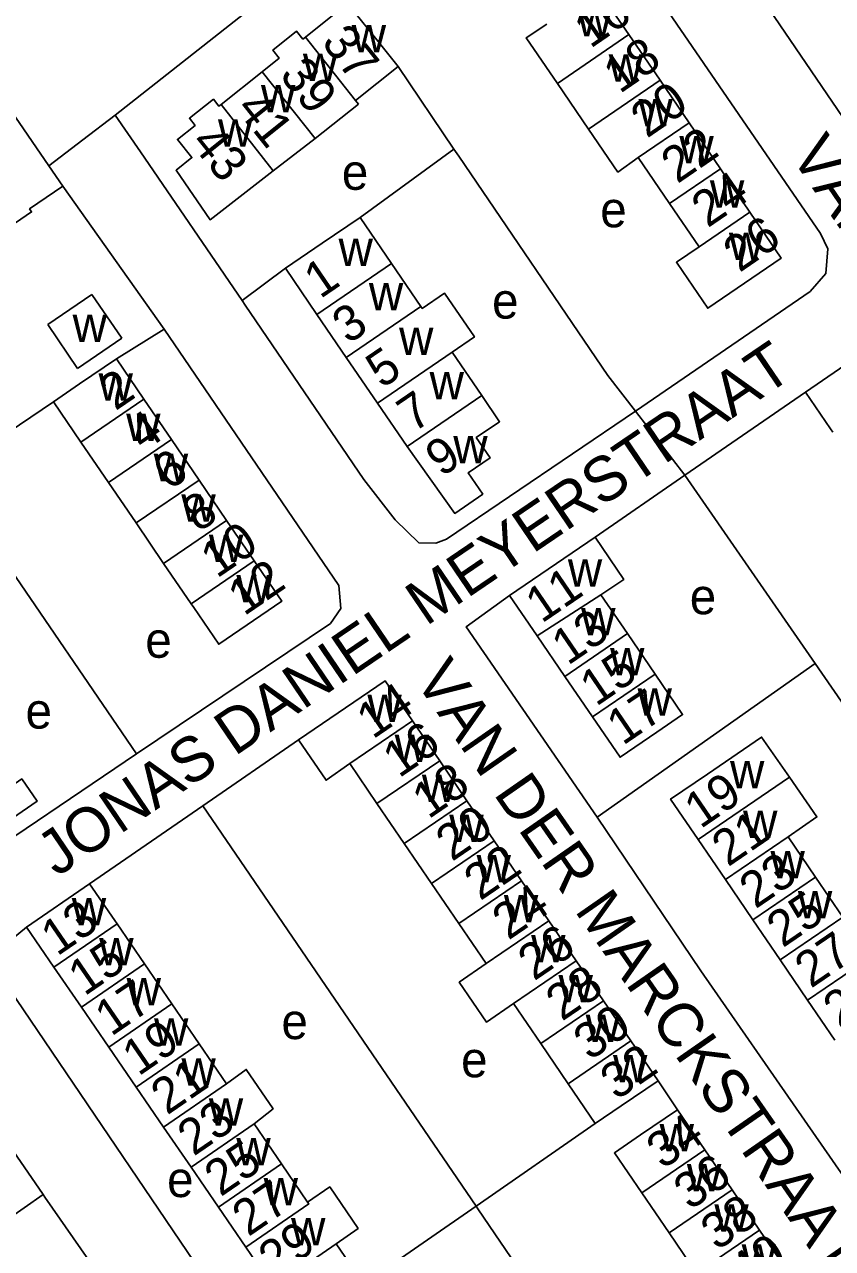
# Model space of a CAD drawing. Extents: x 157569 to 159501, y 382907 to 384670.
# Drawn here: x 158154.4 to 158245.2, y 383803.3 to 383940.8 of the extents above; entities that cross this region are included whole.
import ezdxf

# ---------------------------------------------------------------- set-up
doc = ezdxf.new("R2010")
doc.units = 0
for name, color, linetype in [('BLT_Basislijn', 7, 'Continuous'), ('BLT_Bebouwing', 7, 'Continuous'), ('BLT_Centroide', 7, 'Continuous'), ('BLT_Huisnummer', 7, 'Continuous'), ('BLT_Huisnummer_ tussenligend', 7, 'Continuous'), ('BLT_Onderverdeling_panden', 7, 'Continuous'), ('BLT_Straatnaam', 7, 'Continuous'), ('BLT_Vlakafsluiter', 7, 'Continuous')]:
    doc.layers.add(name, color=color, linetype=linetype)

msp = doc.modelspace()

# ---------------------------------------------------------------- linework, layer by layer
at = {"layer": 'BLT_Basislijn'}
for p, q in [((158164.62, 383930.65), (158186.88, 383948.21)), ((158196.41, 383936.11), (158202.69, 383926.82)), ((158160.99, 383927.9), (158157.15, 383924.97)), ((158202.69, 383926.82), (158192.15, 383919.17)), ((158158.73, 383922.66), (158170.12, 383906.62)), ((158178.89, 383909.82), (158183.75, 383913.45)), ((158170.12, 383906.62), (158164.75, 383903.29)), ((158242.18, 383899.54), (158228.64, 383890.21)), ((158145.59, 383890.27), (158157.67, 383898.46)), ((158145.59, 383890.27), (158167.01, 383858.88)), ((158228.64, 383890.21), (158218.54, 383883.23)), ((158243.3, 383869.04), (158228.64, 383890.21)), ((158218.79, 383851.78), (158243.3, 383869.04)), ((158261.67, 383842.28), (158243.3, 383869.04)), ((158185.21, 383860.47), (158174.46, 383853.05)), ((158174.46, 383853.05), (158161.75, 383844.29)), ((158205.17, 383808.07), (158174.46, 383853.05)), ((158227.8, 383818.9), (158225.62, 383822.15)), ((158218.57, 383817.34), (158205.17, 383808.07)), ((158152.26, 383806.38), (158156.52, 383809.38)), ((158205.17, 383808.07), (158192.54, 383799.33))]:
    msp.add_line(p, q, dxfattribs=at)
for points in [[(158220.5, 383977.05), (158218.89, 383974.99), (158218.63, 383973.43), (158218.85, 383971.66), (158219.87, 383969.38), (158260.5, 383909.68), (158261.19, 383909.11), (158261.77, 383908.99), (158262.42, 383909.01), (158263.1, 383909.3), (158263.72, 383909.92)], [(158206.73, 383964.09), (158208.28, 383964.44), (158210, 383964.18), (158211.7, 383963.37), (158213.32, 383961.93), (158243.87, 383917.34), (158244.71, 383915.65), (158244.49, 383912.87), (158242.71, 383910.85), (158223.11, 383897.41)], [(158167.45, 383926.52), (158164.62, 383930.65)], [(158178.89, 383909.82), (158167.45, 383926.52)], [(158202.69, 383926.82), (158203.24, 383926.03), (158220, 383901.42), (158223.11, 383897.41)], [(158223.11, 383897.41), (158201.84, 383883.01), (158200.66, 383882.58), (158198.74, 383882.62), (158196.08, 383885.17), (158192.58, 383889.71), (158179.23, 383909.32), (158178.89, 383909.82)], [(158167.01, 383858.88), (158188.81, 383873.52), (158189.99, 383875.21), (158189.77, 383877.8), (158170.12, 383906.62)], [(158218.79, 383851.78), (158204.06, 383873.15), (158208.95, 383876.69)], [(158167.01, 383858.88), (158147.15, 383845.47), (158144.28, 383845.12), (158143, 383845.84), (158141.46, 383847.63), (158123.32, 383874.34), (158122.98, 383874.82)], [(158113.54, 383872.48), (158113.96, 383871.88), (158129.6, 383848.51), (158156.52, 383809.38)], [(158218.79, 383851.78), (158230.42, 383834.52), (158253.74, 383800.97)], [(158154.66, 383839.43), (158151.16, 383836.58), (158151.07, 383834.9), (158180.71, 383791.15)], [(158156.52, 383809.38), (158156.72, 383809.09), (158179.26, 383776.73), (158179.16, 383774.49), (158178.46, 383773.85), (158157.31, 383758.98)], [(158238.03, 383759.77), (158205.36, 383807.78), (158205.17, 383808.07)]]:
    msp.add_lwpolyline(points, dxfattribs=at)
at = {"layer": 'BLT_Bebouwing'}
for p, q in [((158222.35, 383939.7), (158218.86, 383944.81)), ((158186.01, 383939.43), (158190.74, 383943.21)), ((158225.85, 383934.57), (158222.35, 383939.7)), ((158176.53, 383931.86), (158181.12, 383935.53)), ((158229.11, 383929.79), (158225.85, 383934.57)), ((158214.32, 383934.22), (158217.82, 383929.09)), ((158191.96, 383931.9), (158187.11, 383928.03)), ((158191.96, 383931.9), (158191.64, 383932.3)), ((158152.94, 383931.15), (158157.15, 383924.97)), ((158232.64, 383924.62), (158229.11, 383929.79)), ((158187.11, 383928.03), (158182.37, 383924.4)), ((158157.15, 383924.97), (158158.73, 383922.66)), ((158223.4, 383925.88), (158226.93, 383920.73)), ((158235.95, 383919.77), (158232.64, 383924.62)), ((158226.93, 383920.73), (158230.25, 383915.87)), ((158195.68, 383913.99), (158192.15, 383919.17)), ((158198.98, 383909.16), (158195.68, 383913.99)), ((158183.75, 383913.45), (158187.29, 383908.27)), ((158157.04, 383907.12), (158162.01, 383910.51)), ((158162.01, 383910.51), (158165.37, 383905.59)), ((158160.39, 383902.2), (158157.04, 383907.12)), ((158187.29, 383908.27), (158190.59, 383903.43)), ((158165.37, 383905.59), (158160.39, 383902.2)), ((158167.85, 383898.75), (158164.75, 383903.29)), ((158190.59, 383903.43), (158194.08, 383898.3)), ((158170.94, 383894.21), (158167.85, 383898.75)), ((158160.76, 383893.92), (158157.67, 383898.46)), ((158194.08, 383898.3), (158197.42, 383893.41)), ((158163.86, 383889.38), (158160.76, 383893.92)), ((158174.04, 383889.66), (158170.94, 383894.21)), ((158166.96, 383884.83), (158163.86, 383889.38)), ((158177.14, 383885.12), (158174.04, 383889.66)), ((158180.24, 383880.58), (158177.14, 383885.12)), ((158170.06, 383880.29), (158166.96, 383884.83)), ((158208.95, 383876.69), (158218.54, 383883.23)), ((158173.16, 383875.75), (158170.06, 383880.29)), ((158219.21, 383876.75), (158222.18, 383872.4)), ((158212.05, 383872.15), (158208.95, 383876.69)), ((158215.15, 383867.6), (158212.05, 383872.15)), ((158222.18, 383872.4), (158225.29, 383867.85)), ((158218.26, 383863.05), (158215.15, 383867.6)), ((158201.09, 383858.12), (158198.02, 383862.61)), ((158190.97, 383857.81), (158194.04, 383853.31)), ((158204.15, 383853.62), (158201.09, 383858.12)), ((158207.22, 383849.13), (158204.15, 383853.62)), ((158194.04, 383853.31), (158197.1, 383848.81)), ((158233.2, 383844.77), (158230.12, 383849.28)), ((158243.32, 383845.05), (158240.24, 383849.57)), ((158197.1, 383848.81), (158200.17, 383844.32)), ((158210.29, 383844.63), (158207.22, 383849.13)), ((158154.66, 383839.43), (158161.75, 383844.29)), ((158200.17, 383844.32), (158203.24, 383839.82)), ((158213.36, 383840.13), (158210.29, 383844.63)), ((158236.28, 383840.26), (158233.2, 383844.77)), ((158246.39, 383840.54), (158243.32, 383845.05)), ((158164.83, 383839.79), (158167.91, 383835.3)), ((158203.24, 383839.82), (158206.31, 383835.32)), ((158216.42, 383835.64), (158213.36, 383840.13)), ((158239.36, 383835.74), (158236.28, 383840.26)), ((158157.74, 383834.94), (158154.66, 383839.43)), ((158219.49, 383831.14), (158216.42, 383835.64)), ((158242.43, 383831.23), (158239.36, 383835.74)), ((158160.82, 383830.44), (158157.74, 383834.94)), ((158167.91, 383835.3), (158170.99, 383830.8)), ((158163.9, 383825.95), (158160.82, 383830.44)), ((158170.99, 383830.8), (158174.07, 383826.31)), ((158209.37, 383830.83), (158212.44, 383826.33)), ((158222.56, 383826.64), (158219.49, 383831.14)), ((158245.51, 383826.72), (158242.43, 383831.23)), ((158166.98, 383821.45), (158163.9, 383825.95)), ((158174.07, 383826.31), (158177.14, 383821.81)), ((158212.44, 383826.33), (158215.51, 383821.83)), ((158225.62, 383822.15), (158222.56, 383826.64)), ((158215.51, 383821.83), (158218.57, 383817.34)), ((158170.06, 383816.96), (158166.98, 383821.45)), ((158227.8, 383818.9), (158230.88, 383814.39)), ((158173.14, 383812.46), (158170.06, 383816.96)), ((158180.22, 383817.32), (158183.3, 383812.82)), ((158230.88, 383814.39), (158233.95, 383809.89)), ((158176.22, 383807.97), (158173.14, 383812.46)), ((158183.3, 383812.82), (158186.24, 383808.53)), ((158226.86, 383805.06), (158223.79, 383809.56)), ((158233.95, 383809.89), (158237.02, 383805.39)), ((158179.3, 383803.47), (158176.22, 383807.97)), ((158237.02, 383805.39), (158240.09, 383800.88)), ((158229.94, 383800.55), (158226.86, 383805.06)), ((158182.38, 383798.98), (158179.3, 383803.47)), ((158189.46, 383803.83), (158192.54, 383799.33))]:
    msp.add_line(p, q, dxfattribs=at)
for points in [[(158190.74, 383943.21), (158193.86, 383939.3), (158196.41, 383936.11)], [(158181.12, 383935.53), (158183.06, 383937.07), (158182.35, 383937.96), (158185.01, 383940.09), (158185.72, 383939.2), (158186.01, 383939.43)], [(158213.13, 383940.88), (158210.81, 383939.36), (158214.32, 383934.22)], [(158196.41, 383936.11), (158191.64, 383932.3)], [(158182.37, 383924.4), (158175.28, 383918.9), (158171.46, 383924.47), (158173.24, 383925.89), (158171.61, 383927.93), (158173.59, 383929.51), (158172.96, 383930.3), (158175.65, 383932.45), (158176.28, 383931.66), (158176.53, 383931.86)], [(158217.82, 383929.09), (158221.12, 383924.26), (158223.4, 383925.88)], [(158158.73, 383922.66), (158155, 383920.12), (158155.23, 383919.79), (158149.9, 383916.16), (158149.66, 383916.48)], [(158230.25, 383915.87), (158227.69, 383914.13), (158228.4, 383913.09), (158231.21, 383908.96), (158239.48, 383914.6), (158235.95, 383919.77)], [(158192.15, 383919.17), (158187.89, 383916.27), (158183.75, 383913.45)], [(158202.47, 383904.04), (158204.98, 383905.74), (158201.63, 383910.64), (158199.13, 383908.94), (158198.98, 383909.16)], [(158252.33, 383899.86), (158249.25, 383904.37), (158242.18, 383899.54)], [(158157.67, 383898.46), (158160.62, 383900.47), (158164.75, 383903.29)], [(158205.81, 383899.14), (158202.47, 383904.04)], [(158197.42, 383893.41), (158202.77, 383885.91), (158205.93, 383888.07), (158204.29, 383890.47), (158206.75, 383892.15), (158205.2, 383894.42), (158207.81, 383896.21), (158205.81, 383899.14)], [(158242.18, 383899.54), (158245, 383895.41), (158245.25, 383895.04)], [(158218.54, 383883.23), (158221.77, 383878.49), (158219.21, 383876.75)], [(158180.24, 383880.58), (158183.34, 383876.04), (158176.26, 383871.21), (158173.44, 383875.34), (158173.16, 383875.75)], [(158198.02, 383862.61), (158194.95, 383867.11), (158185.21, 383860.47)], [(158225.29, 383867.85), (158228.39, 383863.3), (158225.49, 383861.32), (158221.36, 383858.51), (158218.26, 383863.05)], [(158185.21, 383860.47), (158188.31, 383855.92), (158190.97, 383857.81)], [(158230.12, 383849.28), (158227.04, 383853.8), (158231.18, 383856.61), (158237.27, 383860.77), (158240.38, 383856.28)], [(158149.8, 383859.75), (158152.89, 383855.23), (158154.12, 383856.07), (158155.84, 383853.56), (158150.86, 383850.16), (158149.19, 383852.62), (158145.78, 383850.31), (158142.66, 383854.87)], [(158240.24, 383849.57), (158243.48, 383851.8), (158240.38, 383856.28)], [(158161.75, 383844.29), (158164.57, 383840.16), (158164.83, 383839.79)], [(158206.31, 383835.32), (158203.28, 383833.23), (158206.33, 383828.76), (158209.37, 383830.83)], [(158177.14, 383821.81), (158179.34, 383823.43), (158182.36, 383819.01), (158180.22, 383817.32)], [(158218.57, 383817.34), (158221.49, 383819.33), (158225.62, 383822.15)], [(158223.79, 383809.56), (158220.72, 383814.06), (158223.67, 383816.08), (158227.8, 383818.9)], [(158186.24, 383808.53), (158188.73, 383810.23), (158191.92, 383805.56), (158189.46, 383803.83)]]:
    msp.add_lwpolyline(points, dxfattribs=at)
at = {"layer": 'BLT_Onderverdeling_panden'}
for p, q in [((158191.64, 383932.3), (158186.01, 383939.43)), ((158214.32, 383934.22), (158222.35, 383939.7)), ((158187.11, 383928.03), (158181.12, 383935.53)), ((158217.82, 383929.09), (158225.85, 383934.57)), ((158182.37, 383924.4), (158176.53, 383931.86)), ((158223.4, 383925.88), (158229.11, 383929.79)), ((158226.93, 383920.73), (158232.64, 383924.62)), ((158230.25, 383915.87), (158235.95, 383919.77)), ((158187.29, 383908.27), (158195.68, 383913.99)), ((158190.59, 383903.43), (158198.98, 383909.16)), ((158194.08, 383898.3), (158202.47, 383904.04)), ((158160.76, 383893.92), (158167.85, 383898.75)), ((158197.42, 383893.41), (158205.81, 383899.14)), ((158163.86, 383889.38), (158170.94, 383894.21)), ((158166.96, 383884.83), (158174.04, 383889.66)), ((158170.06, 383880.29), (158177.14, 383885.12)), ((158173.16, 383875.75), (158180.24, 383880.58)), ((158212.05, 383872.15), (158219.21, 383876.75)), ((158215.15, 383867.6), (158222.18, 383872.4)), ((158218.26, 383863.05), (158225.29, 383867.85)), ((158190.97, 383857.81), (158198.02, 383862.61)), ((158194.04, 383853.31), (158201.09, 383858.12)), ((158230.12, 383849.28), (158240.38, 383856.28)), ((158197.1, 383848.81), (158204.15, 383853.62)), ((158233.2, 383844.77), (158240.24, 383849.57)), ((158200.17, 383844.32), (158207.22, 383849.13)), ((158203.24, 383839.82), (158210.29, 383844.63)), ((158236.28, 383840.26), (158243.32, 383845.05)), ((158157.74, 383834.94), (158164.83, 383839.79)), ((158206.31, 383835.32), (158213.36, 383840.13)), ((158239.36, 383835.74), (158246.39, 383840.54)), ((158209.37, 383830.83), (158216.42, 383835.64)), ((158242.43, 383831.23), (158249.47, 383836.03)), ((158160.82, 383830.44), (158167.91, 383835.3)), ((158163.9, 383825.95), (158170.99, 383830.8)), ((158212.44, 383826.33), (158219.49, 383831.14)), ((158166.98, 383821.45), (158174.07, 383826.31)), ((158215.51, 383821.83), (158222.56, 383826.64)), ((158170.06, 383816.96), (158177.14, 383821.81)), ((158173.14, 383812.46), (158180.22, 383817.32)), ((158223.79, 383809.56), (158230.88, 383814.39)), ((158176.22, 383807.97), (158183.3, 383812.82)), ((158226.86, 383805.06), (158233.95, 383809.89)), ((158229.94, 383800.55), (158237.02, 383805.39)), ((158182.38, 383798.98), (158189.46, 383803.83))]:
    msp.add_line(p, q, dxfattribs=at)
msp.add_lwpolyline([(158179.3, 383803.47), (158186.38, 383808.33), (158186.24, 383808.53)], dxfattribs=at)
at = {"layer": 'BLT_Vlakafsluiter'}
for p, q in [((158160.99, 383927.9), (158164.62, 383930.65)), ((158223.11, 383897.41), (158228.64, 383890.21))]:
    msp.add_line(p, q, dxfattribs=at)

# ---------------------------------------------------------------- texts
at = {"layer": 'BLT_Centroide'}
for s, p in [('w', (158216.56, 383939.5)), ('w', (158191.2, 383937.73)), ('w', (158185.72, 383934.48)), ('w', (158220.08, 383934.41)), ('w', (158181, 383930.97)), ('w', (158223.42, 383929.41)), ('w', (158176.17, 383927.11)), ('w', (158228.02, 383925.25)), ('e', (158190.09, 383922.27)), ('w', (158231.45, 383920.25)), ('e', (158219.13, 383918.06)), ('w', (158189.72, 383913.72)), ('w', (158233.59, 383914.38)), ('w', (158193.13, 383908.72)), ('e', (158206.97, 383907.8)), ('w', (158159.83, 383905.17)), ('w', (158196.52, 383903.72)), ('w', (158162.75, 383898.59)), ('w', (158199.95, 383898.72)), ('w', (158165.85, 383894.06)), ('w', (158202.61, 383891.55)), ('w', (158168.95, 383889.53)), ('w', (158172.05, 383884.97)), ('w', (158175.15, 383880.44)), ('w', (158215.49, 383877.69)), ('w', (158178.24, 383875.91)), ('e', (158229.19, 383874.58)), ('w', (158216.98, 383872.19)), ('e', (158168, 383869.69)), ('w', (158220.23, 383867.72)), ('w', (158223.32, 383863.19)), ('e', (158154.54, 383861.73)), ('w', (158192.96, 383862.47)), ('w', (158196.03, 383857.97)), ('w', (158233.71, 383855.03)), ('w', (158199.09, 383853.47)), ('w', (158202.16, 383848.97)), ('w', (158235.18, 383849.44)), ('w', (158238.26, 383844.91)), ('w', (158205.23, 383844.47)), ('w', (158159.74, 383839.62)), ('w', (158208.3, 383839.97)), ('w', (158241.34, 383840.41)), ('w', (158211.36, 383835.47)), ('w', (158162.82, 383835.12)), ('w', (158165.9, 383830.62)), ('w', (158214.44, 383830.97)), ('w', (158168.98, 383826.12)), ('e', (158183.3, 383826.84)), ('w', (158217.5, 383826.5)), ('w', (158172.06, 383821.62)), ('e', (158203.49, 383822.55)), ('w', (158220.56, 383822)), ('w', (158175.14, 383817.12)), ('w', (158225.8, 383814.22)), ('w', (158178.23, 383812.66)), ('e', (158170.45, 383809.09)), ('w', (158228.87, 383809.72)), ('w', (158181.3, 383808.16)), ('w', (158231.95, 383805.22)), ('w', (158184.38, 383803.66)), ('w', (158235.02, 383800.72))]:
    msp.add_text(s, height=4, dxfattribs=at).set_placement(p)
at = {"layer": 'BLT_Huisnummer'}
for s, rotation, p in [('37', 308.606, (158187.69, 383938.79)), ('18', 34.405, (158221.31, 383933)), ('22', 34.405, (158227.79, 383922.89)), ('43', 308.6124, (158172.98, 383927.52)), ('26', 34.405, (158234.77, 383912.91)), ('1', 34.2927, (158187.65, 383909.95)), ('5', 34.2924, (158194.6, 383899.87)), ('2', 34.2984, (158164.64, 383897.38)), ('9', 34.2893, (158201.29, 383889.92)), ('6', 34.2984, (158170.65, 383888.41)), ('12', 34.3037, (158179.1, 383874.32)), ('11', 34.2897, (158212.54, 383873.49)), ('14', 34.3028, (158193.56, 383860.47)), ('17', 34.2908, (158221.67, 383859.77)), ('18', 34.3028, (158199.81, 383851.49)), ('19', 34.2927, (158230.39, 383850.4)), ('22', 34.3028, (158205.63, 383842.32)), ('23', 34.2927, (158236.57, 383841.41)), ('13', 34.4119, (158158.09, 383836.09)), ('26', 34.3028, (158211.69, 383833.31)), ('27', 34.2927, (158242.8, 383832.48)), ('17', 34.4119, (158164.16, 383827.08)), ('32', 34.3028, (158220.95, 383819.9)), ('21', 34.4119, (158170.45, 383818.24)), ('34', 34.3028, (158226.14, 383812.14)), ('25', 34.4119, (158176.46, 383809.06)), ('38', 34.3028, (158232.24, 383803))]:
    msp.add_text(s, height=4, rotation=rotation, dxfattribs=at).set_placement(p)
at = {"layer": 'BLT_Huisnummer_ tussenligend'}
for s, rotation, p in [('16', 34.405, (158218.01, 383938.08)), ('39', 308.606, (158182.98, 383935.12)), ('20', 34.405, (158224.37, 383928)), ('41', 308.606, (158178.08, 383931.35)), ('24', 34.405, (158231.2, 383917.93)), ('3', 34.2927, (158190.82, 383904.86)), ('7', 34.2924, (158198.12, 383894.91)), ('4', 34.2984, (158167.81, 383892.78)), ('8', 34.2984, (158173.96, 383883.7)), ('10', 34.2984, (158176.04, 383878.55)), ('13', 34.2897, (158215.48, 383868.76)), ('15', 34.2897, (158218.66, 383864.15)), ('16', 34.3028, (158196.51, 383856.11)), ('20', 34.3028, (158202.46, 383846.73)), ('21', 34.2927, (158233.48, 383846.13)), ('24', 34.3028, (158208.8, 383837.89)), ('25', 34.2927, (158239.64, 383837.04)), ('15', 34.4119, (158161.16, 383831.61)), ('28', 34.3028, (158214.82, 383828.78)), ('29', 34.2927, (158245.99, 383828)), ('30', 34.3028, (158217.94, 383824.35)), ('19', 34.4119, (158167.23, 383822.61)), ('23', 34.4119, (158173.43, 383813.62)), ('36', 34.3028, (158229.2, 383807.54)), ('27', 34.4119, (158179.58, 383804.58)), ('29', 34.4119, (158182.53, 383799.98)), ('40', 34.3028, (158235.41, 383798.58))]:
    msp.add_text(s, height=4, rotation=rotation, dxfattribs=at).set_placement(p)
at = {"layer": 'BLT_Straatnaam'}
for s, rotation, p in [('VAN VOLLENHOVENSTRAAT', 304.282, (158240.39, 383926.18)), ('JONAS DANIEL MEYERSTRAAT', 34.1921, (158158.06, 383844.99)), ('VAN DER MARCKSTRAAT', 304.7861, (158198.15, 383867.24))]:
    msp.add_text(s, height=5, rotation=rotation, dxfattribs=at).set_placement(p)

doc.saveas('drawing.dxf')
